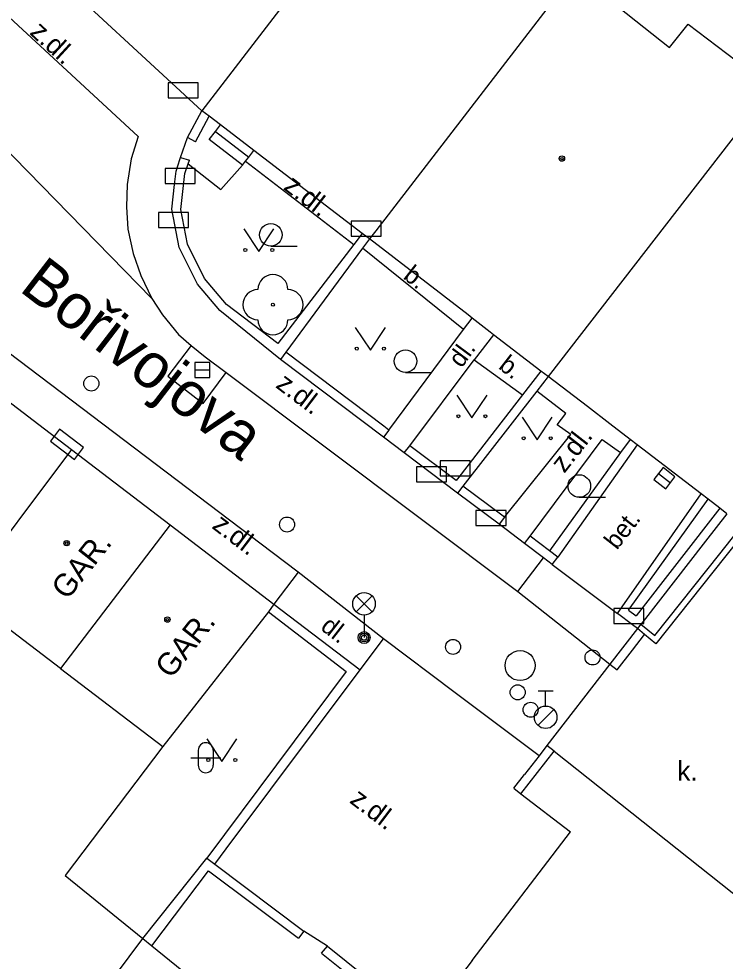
# Model space of a CAD drawing. Extents: x -596229 to -595156, y -1161237 to -1159376.
# Drawn here: x -595212.04 to -595188.55, y -1160695.32 to -1160663.98 of the extents above; entities that cross this region are included whole.
import ezdxf

# ---------------------------------------------------------------- set-up
doc = ezdxf.new("R2010")
doc.units = 0
for name, color, linetype in [('DOP - rozhrani ploch obecne', 7, 'Continuous'), ('Level 22', 7, 'Continuous'), ('Level 24', 7, 'Continuous'), ('Level 26', 7, 'Continuous'), ('Level 27', 7, 'Continuous'), ('Level 28', 7, 'Continuous'), ('Level 33', 7, 'Continuous'), ('Level 36', 7, 'Continuous'), ('Level 39', 7, 'Continuous'), ('Nazvy ulic', 7, 'Continuous'), ('Specificka linie pasportu komunikaci', 7, 'Continuous'), ('TM - budovy zdene_ betonove - VP', 7, 'Continuous'), ('TM - komunikace - VP', 7, 'Continuous'), ('TM - letecke snimky - pomocna linie', 7, 'Continuous'), ('TM - plot drateny_ kovovy - VP', 7, 'Continuous'), ('TM - plot zdeny_ ohradni zed - VP', 7, 'Continuous'), ('TM - podezdivka plotu - VP', 7, 'Continuous'), ('TM - popis objektu', 7, 'Continuous'), ('TM - popis povrchu', 7, 'Continuous'), ('TM - rozhrani mezi zpev. plochami mezi sebou - VP', 7, 'Continuous'), ('TM - rozhrani ploch obecne - VP', 7, 'Continuous'), ('TM - schody - VP', 7, 'Continuous'), ('TM - vjezd na pozemek', 7, 'Continuous'), ('TM - zed operna - VP', 7, 'Continuous')]:
    doc.layers.add(name, color=color, linetype=linetype)

msp = doc.modelspace()

# ---------------------------------------------------------------- linework, layer by layer
at = {"layer": 'DOP - rozhrani ploch obecne'}
msp.add_lwpolyline([(-595196.96, -1160695.3), (-595198.42, -1160697.21)], dxfattribs=at)
at = {"layer": 'Level 22'}
msp.add_circle((-595203.59, -1160673.49), 0.05, dxfattribs=at)
for centre, start, end in [((-595203.59, -1160672.99), 0, 180), ((-595204.09, -1160673.49), 90, 270), ((-595203.09, -1160673.49), 270, 90), ((-595203.59, -1160673.99), 180, 0)]:
    msp.add_arc(centre, 0.5, start, end, dxfattribs=at)
at = {"layer": 'Level 24'}
for points in [[(-595207.078, -1160666.609), (-595206.078, -1160666.609), (-595206.078, -1160666.109), (-595207.078, -1160666.109)], [(-595207.177, -1160669.458), (-595206.177, -1160669.458), (-595206.177, -1160668.958), (-595207.177, -1160668.958)], [(-595207.398, -1160670.919), (-595206.398, -1160670.919), (-595206.398, -1160670.419), (-595207.398, -1160670.419)], [(-595200.987, -1160671.208), (-595199.987, -1160671.208), (-595199.987, -1160670.708), (-595200.987, -1160670.708)], [(-595209.892, -1160678.238), (-595210.688, -1160677.632), (-595210.991, -1160678.03), (-595210.195, -1160678.636)], [(-595198.818, -1160679.379), (-595197.818, -1160679.379), (-595197.818, -1160678.879), (-595198.818, -1160678.879)], [(-595198.027, -1160679.178), (-595197.027, -1160679.178), (-595197.027, -1160678.678), (-595198.027, -1160678.678)], [(-595196.838, -1160680.829), (-595195.838, -1160680.829), (-595195.838, -1160680.329), (-595196.838, -1160680.329)], [(-595192.257, -1160684.088), (-595191.257, -1160684.088), (-595191.257, -1160683.588), (-595192.257, -1160683.588)]]:
    msp.add_lwpolyline(points, close=True, dxfattribs=at)
at = {"layer": 'Level 26'}
for centre in [(-595197.6, -1160684.87), (-595192.96, -1160685.22)]:
    msp.add_circle(centre, 0.25, dxfattribs=at)
at = {"layer": 'Level 27'}
for p, q in [((-595206.19, -1160675.66), (-595205.69, -1160675.66)), ((-595190.767, -1160679.106), (-595190.373, -1160679.414))]:
    msp.add_line(p, q, dxfattribs=at)
for points in [[(-595206.19, -1160675.91), (-595205.69, -1160675.91), (-595205.69, -1160675.41), (-595206.19, -1160675.41)], [(-595190.921, -1160679.303), (-595190.527, -1160679.611), (-595190.219, -1160679.217), (-595190.613, -1160678.909)]]:
    msp.add_lwpolyline(points, close=True, dxfattribs=at)
msp.add_circle((-595195.37, -1160685.49), 0.5, dxfattribs=at)
at = {"layer": 'Level 28'}
for p, q in [((-595194.77, -1160686.335), (-595194.27, -1160686.335)), ((-595194.52, -1160686.835), (-595194.52, -1160686.335)), ((-595194.778, -1160687.482), (-595194.248, -1160686.952))]:
    msp.add_line(p, q, dxfattribs=at)
for centre, radius in [((-595209.63, -1160676.11), 0.25), ((-595203.12, -1160680.8), 0.25), ((-595195.45, -1160686.38), 0.25), ((-595195.02, -1160686.96), 0.25), ((-595194.52, -1160687.21), 0.375)]:
    msp.add_circle(centre, radius, dxfattribs=at)
at = {"layer": 'Level 33'}
for p, q in [((-595200.825, -1160683.7), (-595200.295, -1160683.17)), ((-595200.825, -1160683.17), (-595200.295, -1160683.7)), ((-595200.56, -1160683.81), (-595200.56, -1160684.56))]:
    msp.add_line(p, q, dxfattribs=at)
for centre, radius in [((-595200.56, -1160683.435), 0.375), ((-595200.56, -1160684.56), 0.2), ((-595200.56, -1160684.56), 0.145), ((-595200.56, -1160684.56), 0.0876)]:
    msp.add_circle(centre, radius, dxfattribs=at)
at = {"layer": 'Level 36'}
for p, q in [((-595203.66, -1160671.545), (-595202.785, -1160671.545)), ((-595199.18, -1160675.745), (-595198.305, -1160675.745)), ((-595193.4, -1160679.895), (-595192.525, -1160679.895)), ((-595206.076, -1160688.306), (-595206.076, -1160688.806)), ((-595205.576, -1160688.306), (-595205.576, -1160688.806)), ((-595206.326, -1160688.556), (-595205.326, -1160688.556))]:
    msp.add_line(p, q, dxfattribs=at)
for points in [[(-595204.56, -1160670.97), (-595204.06, -1160671.72), (-595203.56, -1160670.97)], [(-595200.85, -1160674.25), (-595200.35, -1160675), (-595199.85, -1160674.25)], [(-595197.47, -1160676.5), (-595196.97, -1160677.25), (-595196.47, -1160676.5)], [(-595195.3, -1160677.23), (-595194.8, -1160677.98), (-595194.3, -1160677.23)], [(-595205.79, -1160687.93), (-595205.29, -1160688.68), (-595204.79, -1160687.93)]]:
    msp.add_lwpolyline(points, dxfattribs=at)
for centre, radius in [((-595203.66, -1160671.17), 0.375), ((-595204.51, -1160671.67), 0.05), ((-595203.611, -1160671.67), 0.05), ((-595200.8, -1160674.95), 0.05), ((-595199.901, -1160674.95), 0.05), ((-595199.18, -1160675.37), 0.375), ((-595197.42, -1160677.2), 0.05), ((-595196.521, -1160677.2), 0.05), ((-595195.25, -1160677.93), 0.05), ((-595194.351, -1160677.93), 0.05), ((-595193.4, -1160679.52), 0.375), ((-595205.74, -1160688.63), 0.05), ((-595204.841, -1160688.63), 0.05)]:
    msp.add_circle(centre, radius, dxfattribs=at)
for centre, start, end in [((-595205.826, -1160688.306), 0, 180), ((-595205.826, -1160688.806), 180, 0)]:
    msp.add_arc(centre, 0.25, start, end, dxfattribs=at)
at = {"layer": 'Level 39'}
for centre, radius in [((-595193.98, -1160668.63), 0.09), ((-595193.98, -1160668.63), 0.0398), ((-595210.45, -1160681.42), 0.09), ((-595210.45, -1160681.42), 0.0398), ((-595207.1, -1160683.96), 0.09), ((-595207.1, -1160683.96), 0.0398)]:
    msp.add_circle(centre, radius, dxfattribs=at)
at = {"layer": 'Specificka linie pasportu komunikaci'}
msp.add_lwpolyline([(-595224.12, -1160656.38), (-595207.62, -1160673.28)], dxfattribs=at)
at = {"layer": 'TM - budovy zdene_ betonove - VP'}
for points in [[(-595198.32, -1160657.1), (-595205.95, -1160667.04)], [(-595205.95, -1160667.04), (-595211.53, -1160661.89)], [(-595193.55, -1160662.43), (-595200.17, -1160671.03), (-595200.35, -1160671.26), (-595200.38, -1160671.3)], [(-595193.55, -1160662.43), (-595190.4, -1160664.94)], [(-595190.4, -1160664.94), (-595189.78, -1160664.16)], [(-595189.78, -1160664.16), (-595187.21, -1160666.11)], [(-595186.99, -1160666.27), (-595194.44, -1160675.88)], [(-595205.71, -1160667.22), (-595205.95, -1160667.04)], [(-595205.33, -1160667.51), (-595205.71, -1160667.22)], [(-595204.22, -1160668.36), (-595205.33, -1160667.51)], [(-595200.62, -1160671.12), (-595204.22, -1160668.36)], [(-595200.38, -1160671.3), (-595200.62, -1160671.12)], [(-595196.96, -1160673.94), (-595197.1, -1160673.83), (-595200.38, -1160671.3)], [(-595196.25, -1160674.49), (-595196.37, -1160674.4), (-595196.96, -1160673.94)], [(-595194.68, -1160675.7), (-595196.25, -1160674.49)], [(-595194.44, -1160675.88), (-595194.68, -1160675.7)], [(-595191.71, -1160677.97), (-595192.39, -1160677.45), (-595193.13, -1160676.88), (-595194.44, -1160675.88)], [(-595213.18, -1160676.1), (-595210.29, -1160678.31)], [(-595191.48, -1160678.15), (-595191.71, -1160677.97)], [(-595189.35, -1160679.78), (-595191.48, -1160678.15)], [(-595210.29, -1160678.31), (-595213.9, -1160683.12)], [(-595210.29, -1160678.31), (-595207.01, -1160680.81)], [(-595189.11, -1160679.96), (-595189.35, -1160679.78)], [(-595188.73, -1160680.26), (-595189.11, -1160679.96)], [(-595188.49, -1160680.44), (-595188.73, -1160680.26)], [(-595207.01, -1160680.81), (-595210.66, -1160685.59)], [(-595207.01, -1160680.81), (-595203.56, -1160683.45)], [(-595210.66, -1160685.59), (-595213.9, -1160683.12)], [(-595203.56, -1160683.45), (-595203.74, -1160683.7)], [(-595203.74, -1160683.7), (-595207.25, -1160688.18)], [(-595210.66, -1160685.59), (-595207.25, -1160688.18)], [(-595207.25, -1160688.18), (-595210.5, -1160692.47)], [(-595210.5, -1160692.47), (-595207.92, -1160694.57)], [(-595216.18, -1160705.63), (-595207.92, -1160694.57)], [(-595207.92, -1160694.57), (-595207.62, -1160694.81)], [(-595207.62, -1160694.81), (-595201.04, -1160700.14)]]:
    msp.add_lwpolyline(points, dxfattribs=at)
at = {"layer": 'TM - komunikace - VP'}
for points in [[(-595219.02, -1160657.76), (-595208.07, -1160667.9)], [(-595208.07, -1160667.9), (-595208.3, -1160668.64), (-595208.44, -1160669.49), (-595208.46, -1160670.23), (-595208.42, -1160670.98), (-595208.24, -1160671.79), (-595207.98, -1160672.52), (-595207.62, -1160673.28)], [(-595207.62, -1160673.28), (-595207.26, -1160673.83), (-595206.73, -1160674.48), (-595206.31, -1160674.85)], [(-595202.75, -1160682.38), (-595203.61, -1160681.73), (-595212.41, -1160675.07)], [(-595206.31, -1160674.85), (-595205.84, -1160675.22)], [(-595205.84, -1160675.22), (-595205.14, -1160675.74)], [(-595205.14, -1160675.74), (-595195.45, -1160683.03)], [(-595199.91, -1160684.6), (-595202.75, -1160682.38)], [(-595195.45, -1160683.03), (-595192.38, -1160685.44)], [(-595197.53, -1160686.4), (-595199.91, -1160684.6)], [(-595194.74, -1160688.49), (-595197.53, -1160686.4)]]:
    msp.add_lwpolyline(points, dxfattribs=at)
at = {"layer": 'TM - letecke snimky - pomocna linie'}
for points in [[(-595191.77, -1160683.65), (-595191.51, -1160683.84)], [(-595194.24, -1160688.34), (-595187.56, -1160693.63), (-595186.16, -1160691.91)], [(-595195.34, -1160689.76), (-595193.69, -1160691.02)], [(-595196.96, -1160695.3), (-595193.69, -1160691.02)]]:
    msp.add_lwpolyline(points, dxfattribs=at)
at = {"layer": 'TM - plot drateny_ kovovy - VP'}
for points in [[(-595206.17, -1160668.07), (-595205.71, -1160667.22)], [(-595200.9, -1160671.49), (-595203.43, -1160674.78), (-595205.13, -1160673.48), (-595205.87, -1160672.62), (-595206.43, -1160671.48), (-595206.65, -1160670.32), (-595206.52, -1160669.13), (-595206.41, -1160668.81)], [(-595206.41, -1160668.81), (-595206.37, -1160668.68)], [(-595200.62, -1160671.12), (-595200.9, -1160671.49)], [(-595199.73, -1160677.66), (-595199.9, -1160677.53), (-595203.16, -1160675.07)], [(-595194.68, -1160675.7), (-595195.29, -1160676.49)], [(-595195.29, -1160676.49), (-595197.41, -1160679.22)], [(-595197.41, -1160679.22), (-595197.5, -1160679.34), (-595199.04, -1160678.18)], [(-595195.89, -1160680.56), (-595195.98, -1160680.49), (-595197.27, -1160679.52)], [(-595188.73, -1160680.26), (-595191.51, -1160683.84)], [(-595194.39, -1160681.68), (-595195.04, -1160681.19)], [(-595194.12, -1160681.89), (-595194.39, -1160681.68)], [(-595203.74, -1160683.7), (-595201.15, -1160685.69), (-595205.79, -1160691.9)], [(-595191.63, -1160684.98), (-595191.23, -1160684.46)], [(-595192.38, -1160685.44), (-595192.14, -1160685.63), (-595191.63, -1160684.98)], [(-595194.24, -1160688.34), (-595194.48, -1160688.15)], [(-595195.34, -1160689.76), (-595194.24, -1160688.34)]]:
    msp.add_lwpolyline(points, dxfattribs=at)
at = {"layer": 'TM - plot zdeny_ ohradni zed - VP'}
for points in [[(-595207.92, -1160694.57), (-595205.79, -1160691.9)], [(-595207.62, -1160694.81), (-595205.73, -1160692.32)], [(-595205.73, -1160692.32), (-595202.74, -1160694.56)], [(-595201.97, -1160695.05), (-595198.98, -1160697.45)]]:
    msp.add_lwpolyline(points, dxfattribs=at)
at = {"layer": 'TM - podezdivka plotu - VP'}
for points in [[(-595206.43, -1160667.93), (-595205.95, -1160667.04)], [(-595206.17, -1160668.07), (-595206.43, -1160667.93)], [(-595206.76, -1160668.9), (-595206.66, -1160668.6)], [(-595206.66, -1160668.6), (-595206.37, -1160668.68)], [(-595206.86, -1160669.49), (-595206.81, -1160669.05)], [(-595206.81, -1160669.05), (-595206.76, -1160668.9)], [(-595206.95, -1160670.31), (-595206.86, -1160669.49)], [(-595206.71, -1160671.59), (-595206.95, -1160670.31)], [(-595200.38, -1160671.3), (-595200.61, -1160671.61)], [(-595206.1, -1160672.81), (-595206.71, -1160671.59)], [(-595200.61, -1160671.61), (-595203.16, -1160675.07)], [(-595205.36, -1160673.68), (-595206.1, -1160672.81)], [(-595203.34, -1160675.31), (-595205.36, -1160673.68)], [(-595203.16, -1160675.07), (-595203.34, -1160675.31)], [(-595199.91, -1160677.9), (-595203.34, -1160675.31)], [(-595194.44, -1160675.88), (-595194.81, -1160676.36)], [(-595194.81, -1160676.36), (-595197.27, -1160679.52)], [(-595199.73, -1160677.66), (-595199.91, -1160677.9)], [(-595199.22, -1160678.42), (-595199.04, -1160678.18)], [(-595191.48, -1160678.15), (-595194.12, -1160681.89)], [(-595197.45, -1160679.76), (-595199.22, -1160678.42)], [(-595197.27, -1160679.52), (-595197.45, -1160679.76)], [(-595196.07, -1160680.79), (-595197.45, -1160679.76)], [(-595192.13, -1160683.76), (-595189.35, -1160679.78)], [(-595188.49, -1160680.44), (-595189.2, -1160681.35)], [(-595195.89, -1160680.56), (-595196.07, -1160680.79)], [(-595187.81, -1160680.94), (-595188.57, -1160681.9), (-595190.86, -1160684.77), (-595191.23, -1160684.46)], [(-595195.22, -1160681.43), (-595195.04, -1160681.19)], [(-595189.2, -1160681.35), (-595191.28, -1160684.02)], [(-595194.59, -1160681.91), (-595195.22, -1160681.43)], [(-595194.3, -1160682.13), (-595194.59, -1160681.91)], [(-595194.3, -1160682.13), (-595194.12, -1160681.89)], [(-595203.56, -1160683.45), (-595200.69, -1160685.63)], [(-595191.63, -1160684.14), (-595192.13, -1160683.76)], [(-595191.46, -1160684.26), (-595191.63, -1160684.14)], [(-595191.35, -1160684.11), (-595191.46, -1160684.26)], [(-595191.28, -1160684.02), (-595191.35, -1160684.11)], [(-595191.46, -1160684.26), (-595192.38, -1160685.44)], [(-595191.23, -1160684.46), (-595191.46, -1160684.26)], [(-595205.52, -1160692.1), (-595205.14, -1160691.58), (-595200.69, -1160685.63)], [(-595194.48, -1160688.15), (-595194.74, -1160688.49)], [(-595194.74, -1160688.49), (-595195.22, -1160689.11)], [(-595195.58, -1160689.57), (-595195.22, -1160689.11)], [(-595195.58, -1160689.57), (-595195.34, -1160689.76)], [(-595205.79, -1160691.9), (-595205.52, -1160692.1)], [(-595205.52, -1160692.1), (-595202.56, -1160694.32)], [(-595202.56, -1160694.32), (-595202.74, -1160694.56)], [(-595201.97, -1160695.05), (-595201.78, -1160694.82)], [(-595201.78, -1160694.82), (-595198.56, -1160697.4)]]:
    msp.add_lwpolyline(points, dxfattribs=at)
at = {"layer": 'TM - rozhrani mezi zpev. plochami mezi sebou - VP'}
for points in [[(-595204.5, -1160668.72), (-595204.39, -1160668.58), (-595204.22, -1160668.36)], [(-595197.25, -1160674.31), (-595196.96, -1160673.94)], [(-595196.25, -1160674.49), (-595196.9, -1160675.32)], [(-595202.75, -1160682.38), (-595203.56, -1160683.45)], [(-595200.69, -1160685.63), (-595199.91, -1160684.6)]]:
    msp.add_lwpolyline(points, dxfattribs=at)
at = {"layer": 'TM - rozhrani ploch obecne - VP'}
for points in [[(-595204.6, -1160668.85), (-595205.71, -1160668), (-595205.5, -1160667.73), (-595205.33, -1160667.51)], [(-595206.41, -1160668.81), (-595205.32, -1160669.66), (-595204.6, -1160668.85)], [(-595204.6, -1160668.85), (-595204.5, -1160668.72)], [(-595204.5, -1160668.72), (-595200.9, -1160671.49)], [(-595197.25, -1160674.31), (-595200.61, -1160671.61)], [(-595199.73, -1160677.66), (-595197.25, -1160674.31)], [(-595206.31, -1160674.85), (-595207.09, -1160675.87), (-595205.91, -1160676.77), (-595205.14, -1160675.74)], [(-595199.04, -1160678.18), (-595196.9, -1160675.32)], [(-595196.9, -1160675.32), (-595195.29, -1160676.49)], [(-595193.68, -1160677.81), (-595194.14, -1160677.48), (-595193.85, -1160677.11), (-595194.81, -1160676.36)], [(-595195.89, -1160680.56), (-595193.68, -1160677.81)], [(-595195.04, -1160681.19), (-595192.64, -1160677.97)], [(-595192.64, -1160677.97), (-595192.03, -1160678.41)], [(-595195.45, -1160683.03), (-595194.59, -1160681.91)]]:
    msp.add_lwpolyline(points, dxfattribs=at)
at = {"layer": 'TM - schody - VP'}
msp.add_lwpolyline([(-595205.5, -1160667.73), (-595204.39, -1160668.58)], dxfattribs=at)
at = {"layer": 'TM - vjezd na pozemek'}
for points in [[(-595206.66, -1160668.6), (-595206.43, -1160667.93)], [(-595199.22, -1160678.42), (-595199.91, -1160677.9)], [(-595195.22, -1160681.43), (-595196.07, -1160680.79)], [(-595194.3, -1160682.13), (-595192.13, -1160683.76)], [(-595192.38, -1160685.44), (-595194.48, -1160688.15)], [(-595201.78, -1160694.82), (-595202.56, -1160694.32)]]:
    msp.add_lwpolyline(points, dxfattribs=at)
at = {"layer": 'TM - zed operna - VP'}
for points in [[(-595191.71, -1160677.97), (-595192.03, -1160678.41)], [(-595192.03, -1160678.41), (-595194.39, -1160681.68)], [(-595191.77, -1160683.65), (-595189.11, -1160679.96)], [(-595191.35, -1160684.11), (-595190.89, -1160684.49), (-595188.73, -1160681.78), (-595187.97, -1160680.82)]]:
    msp.add_lwpolyline(points, dxfattribs=at)

# ---------------------------------------------------------------- texts
at = {"layer": 'Nazvy ulic'}
msp.add_text('Bořivojova', height=1.5, rotation=322.4501, dxfattribs=at).set_placement((-595212.066, -1160673.006))
at = {"layer": 'TM - popis objektu'}
for p in [(-595210.43, -1160683.34), (-595206.98, -1160685.96)]:
    msp.add_text('GAR.', height=0.75, rotation=51.66, dxfattribs=at).set_placement(p)
at = {"layer": 'TM - popis povrchu'}
for s, height, rotation, p in [('z.dl.', 0.65, 317.392, (-595211.71, -1160664.47)), ('z.dl.', 0.65, 322.3966, (-595203.27, -1160669.63)), ('b.', 0.6, 322.0712, (-595199.29, -1160672.6)), ('dl.', 0.6, 53.5344, (-595197.32, -1160675.62)), ('b.', 0.6, 322.0712, (-595196.12, -1160675.59)), ('z.dl.', 0.65, 322.8751, (-595203.53, -1160676.22)), ('z.dl.', 0.65, 52.1082, (-595193.9, -1160679.12)), ('z.dl.', 0.65, 322.6922, (-595205.65, -1160680.9)), ('bet.', 0.6, 52.1082, (-595192.15, -1160681.67)), ('dl.', 0.6, 322.0667, (-595202.04, -1160684.27)), ('z.dl.', 0.65, 322.7672, (-595201.07, -1160690.03))]:
    msp.add_text(s, height=height, rotation=rotation, dxfattribs=at).set_placement(p)
msp.add_text('k.', height=0.65, dxfattribs=at).set_placement((-595190.14, -1160689.32))

doc.saveas('drawing.dxf')
